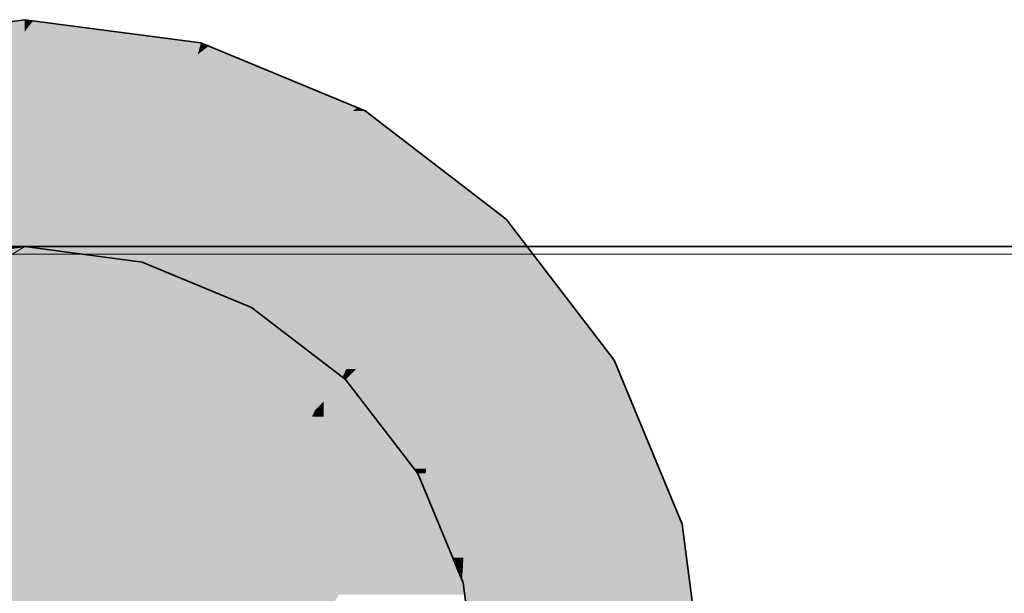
# Model space of a CAD drawing. Extents: x -350 to 540, y -53 to 541.
# Tile 398 of 569: x -105.58 to -101.24, y 120.26 to 122.79. Entities that reach past the tile are written whole.
import ezdxf
from ezdxf.lldxf.tags import DXFTag

# ---------------------------------------------------------------- set-up
doc = ezdxf.new("R2010")
doc.units = 0
doc.linetypes.add('_Hiddenline_', pattern=[3, 2, -1])
doc.layers.get('0').update_dxf_attribs({"lineweight": 35})
doc.layers.add('5_OG-SCHRAFF-FILL', color=7, linetype='Continuous', lineweight=25)
for name, color, linetype, lineweight, true_color in [('L_Auslass', 7, 'Continuous', 35, 0xababab), ('L_Auslass-Shading', 7, 'Continuous', 35, 0xababab), ('L_Aussenluft', 7, 'Continuous', 35, 0x66ff33), ('L_Aussenluft-Shading', 7, 'Continuous', 35, 0x66ff33), ('L_Fortluft', 7, 'Continuous', 35, 0x993300), ('L_Fortluft-Shading', 7, 'Continuous', 35, 0x993300)]:
    doc.layers.add(name, color=color, linetype=linetype, lineweight=lineweight, true_color=true_color)
tags = doc.linetypes.add('STRICHPUNKT2', pattern=[12.7, 6.35, -3.175, 0, -3.175]).pattern_tags.tags
tags[10:11] = [DXFTag(74, 4), DXFTag(75, 0), DXFTag(340, '0'), DXFTag(46, 0.0), DXFTag(50, 0.0), DXFTag(44, 0.0), DXFTag(45, 0.0)]
tags[8:9] = [DXFTag(74, 4), DXFTag(75, 0), DXFTag(340, '0'), DXFTag(46, 0.0), DXFTag(50, 0.0), DXFTag(44, 0.0), DXFTag(45, 0.0)]
tags[6:7] = [DXFTag(74, 4), DXFTag(75, 0), DXFTag(340, '0'), DXFTag(46, 0.0), DXFTag(50, 0.0), DXFTag(44, 0.0), DXFTag(45, 0.0)]
tags[4:5] = [DXFTag(74, 4), DXFTag(75, 0), DXFTag(340, '0'), DXFTag(46, 0.0), DXFTag(50, 0.0), DXFTag(44, 0.0), DXFTag(45, 0.0)]

# ---------------------------------------------------------------- blocks, each defined once
blk = doc.blocks.new('Shading-A06HSWI2NL', base_point=(-103.5622, 115.7878))
at = {"layer": 'L_Fortluft-Shading', "color": 28, "true_color": 0x561c00}
for points in [[(-105.4305, 120.0305), (-106.4853, 120.925), (-106.5962, 120.925)], [(-105.3195, 120.0305), (-105.4305, 120.0305), (-106.4853, 120.925)]]:
    blk.add_solid(points, dxfattribs=at)
at = {"layer": 'L_Fortluft-Shading', "color": 26, "true_color": 0x692300}
blk.add_solid([(-105.3677, 119.9823), (-105.6931, 119.9823), (-106.3707, 120.7519)], dxfattribs=at)
at = {"layer": 'L_Fortluft-Shading', "color": 26, "true_color": 0x7a2800}
blk.add_solid([(-105.509, 119.841), (-106.0266, 119.841), (-106.3374, 120.4767)], dxfattribs=at)
blk = doc.blocks.new('Shading-A06HSWIWNL', base_point=(-108.5269, 121.7878))
at = {"layer": 'L_Aussenluft-Shading', "color": 76, "true_color": 0x338119}
blk.add_solid([(-106.0798, 121.7197), (-105.6985, 121.7878), (-105.5622, 121.7878)], dxfattribs=at)
blk = doc.blocks.new('Shading-A06HSWJ4NL', base_point=(-105.5622, 122.7878))
at = {"layer": 'L_Auslass-Shading', "color": 252, "true_color": 0x909090}
for points in [[(-105.5622, 122.6856), (-106.3386, 122.6856), (-105.5622, 122.7878)], [(-105.5622, 122.6856), (-106.3386, 122.6856), (-105.5622, 122.7878)], [(-105.5622, 122.6856), (-106.3386, 122.6856), (-105.5622, 122.7878)], [(-105.5622, 122.6856), (-106.3386, 122.6856), (-105.5622, 122.7878)], [(-104.7857, 122.6856), (-105.5622, 122.6856), (-105.5622, 122.7878)], [(-104.7857, 122.6856), (-105.5622, 122.6856), (-105.5622, 122.7878)], [(-104.7857, 122.6856), (-105.5622, 122.6856), (-105.5622, 122.7878)], [(-104.7857, 122.6856), (-105.5622, 122.6856), (-105.5622, 122.7878)], [(-106.0981, 121.7878), (-105.5622, 122.6856), (-106.3386, 122.6856)], [(-106.0981, 121.7878), (-105.5622, 122.6856), (-106.3386, 122.6856)], [(-106.2718, 122.4363), (-105.5622, 122.6856), (-106.3386, 122.6856)], [(-106.0981, 121.7878), (-105.5622, 122.6856), (-106.3386, 122.6856)], [(-105.5622, 122.4363), (-106.2718, 122.4363), (-105.5622, 122.6856)], [(-105.5622, 121.7878), (-106.0981, 121.7878), (-105.5622, 122.6856)], [(-105.5622, 121.7878), (-106.0981, 121.7878), (-105.5622, 122.6856)], [(-105.5622, 121.7878), (-106.0981, 121.7878), (-105.5622, 122.6856)], [(-105.0263, 121.7878), (-105.5622, 121.7878), (-104.7857, 122.6856)], [(-105.5622, 121.7878), (-104.7857, 122.6856), (-105.5622, 122.6856)], [(-105.0263, 121.7878), (-105.5622, 121.7878), (-104.7857, 122.6856)], [(-105.5622, 121.7878), (-104.7857, 122.6856), (-105.5622, 122.6856)], [(-104.9984, 121.8918), (-105.5622, 121.8918), (-104.7857, 122.6856)], [(-105.5622, 121.8918), (-104.7857, 122.6856), (-105.5622, 122.6856)], [(-105.0263, 121.7878), (-105.5622, 121.7878), (-104.7857, 122.6856)], [(-105.5622, 121.7878), (-104.7857, 122.6856), (-105.5622, 122.6856)], [(-104.0622, 122.3859), (-104.866, 122.3859), (-104.7857, 122.6856)], [(-104.0622, 122.3859), (-104.866, 122.3859), (-104.7857, 122.6856)], [(-104.0622, 122.3859), (-104.866, 122.3859), (-104.7857, 122.6856)], [(-104.0966, 122.4001), (-104.8622, 122.4001), (-104.7857, 122.6856)], [(-105.5622, 121.8918), (-105.5622, 122.4363), (-106.2718, 122.4363)], [(-105.5622, 121.8918), (-106.1259, 121.8918), (-106.2718, 122.4363)], [(-104.9834, 121.7197), (-105.0445, 121.7197), (-104.0966, 122.4001)], [(-105.0445, 121.7197), (-104.0966, 122.4001), (-104.8622, 122.4001)], [(-104.4468, 121.7197), (-105.0445, 121.7197), (-104.0622, 122.3859)], [(-105.0445, 121.7197), (-104.0622, 122.3859), (-104.866, 122.3859)], [(-104.4468, 121.7197), (-105.0445, 121.7197), (-104.0622, 122.3859)], [(-105.0445, 121.7197), (-104.0622, 122.3859), (-104.866, 122.3859)], [(-104.4468, 121.7197), (-105.0445, 121.7197), (-104.0622, 122.3859)], [(-105.0445, 121.7197), (-104.0622, 122.3859), (-104.866, 122.3859)], [(-104.4563, 121.7032), (-105.0048, 121.7032), (-104.0622, 122.3859)], [(-105.0048, 121.7032), (-104.0622, 122.3859), (-104.1151, 122.3859)], [(-104.1249, 121.5199), (-104.5622, 121.5199), (-104.0622, 122.3859)], [(-104.1127, 121.6888), (-104.4646, 121.6888), (-104.0622, 122.3859)], [(-103.4408, 121.9091), (-104.3374, 121.9091), (-104.0622, 122.3859)], [(-103.4704, 121.9318), (-104.3243, 121.9318), (-104.0622, 122.3859)], [(-104.0622, 122.3859), (-104.1151, 122.3859), (-104.0966, 122.4001)], [(-103.4963, 121.9517), (-104.0936, 121.9517), (-104.0622, 122.3859)], [(-103.7266, 122.1284), (-104.0808, 122.1284), (-104.0622, 122.3859)], [(-103.8301, 121.9103), (-104.0966, 121.9103), (-103.7266, 122.1284)], [(-104.0966, 121.9103), (-103.7266, 122.1284), (-104.0808, 122.1284)], [(-103.6609, 122.078), (-103.7505, 122.078), (-103.7266, 122.1284)], [(-104.1446, 121.2479), (-103.6609, 122.078), (-103.7505, 122.078)], [(-103.7144, 121.6356), (-103.9187, 121.6356), (-103.6609, 122.078)], [(-103.4408, 121.9091), (-103.6813, 121.9091), (-103.6609, 122.078)], [(-103.5098, 121.8402), (-104.1017, 121.8402), (-103.4963, 121.9517)], [(-104.1017, 121.8402), (-103.4963, 121.9517), (-104.0936, 121.9517)], [(-103.4408, 121.9091), (-103.5015, 121.9091), (-103.4963, 121.9517)], [(-104.4649, 121.5199), (-104.5622, 121.5199), (-103.4704, 121.9318)], [(-104.5622, 121.5199), (-103.4704, 121.9318), (-104.3243, 121.9318)], [(-103.8301, 121.5199), (-104.5622, 121.5199), (-103.4408, 121.9091)], [(-104.5622, 121.5199), (-103.4408, 121.9091), (-104.3374, 121.9091)], [(-103.8563, 121.4937), (-104.5281, 121.4937), (-103.4408, 121.9091)], [(-104.5281, 121.4937), (-103.4408, 121.9091), (-103.5251, 121.9091)], [(-103.6863, 121.202), (-104.148, 121.202), (-103.4408, 121.9091)], [(-103.6779, 121.2264), (-104.1236, 121.2264), (-103.4408, 121.9091)], [(-104.1127, 121.6888), (-103.8301, 121.9103), (-104.0966, 121.9103)], [(-103.9353, 121.6888), (-104.1127, 121.6888), (-103.8301, 121.9103)], [(-103.231, 121.6356), (-103.7144, 121.6356), (-103.4408, 121.9091)], [(-103.7144, 121.6356), (-103.4408, 121.9091), (-103.6813, 121.9091)], [(-103.1672, 121.5525), (-103.5646, 121.5525), (-103.4408, 121.9091)], [(-103.4408, 121.9091), (-103.5251, 121.9091), (-103.4704, 121.9318)], [(-103.5098, 121.8402), (-103.3879, 121.8402), (-103.4408, 121.9091)], [(-103.5098, 121.8402), (-103.4408, 121.9091), (-103.5015, 121.9091)], [(-103.3318, 121.767), (-103.4902, 121.767), (-103.4408, 121.9091)], [(-106.0981, 121.7878), (-105.5622, 121.8918), (-106.1259, 121.8918)], [(-105.5622, 121.7878), (-106.0981, 121.7878), (-105.5622, 121.8918)], [(-105.2021, 121.7721), (-105.4424, 121.7721), (-105.5622, 121.8918)], [(-105.0445, 121.7197), (-104.9984, 121.8918), (-105.5622, 121.8918)], [(-105.4582, 121.7878), (-105.5622, 121.7878), (-105.5622, 121.8918)], [(-103.5707, 121.202), (-104.148, 121.202), (-103.5098, 121.8402)], [(-104.148, 121.202), (-103.5098, 121.8402), (-104.1017, 121.8402)], [(-103.5207, 121.7267), (-103.3008, 121.7267), (-103.5098, 121.8402)], [(-103.3008, 121.7267), (-103.5098, 121.8402), (-103.3879, 121.8402)], [(-106.0798, 121.7197), (-105.5622, 121.7878), (-106.0981, 121.7878)], [(-106.0798, 121.7197), (-105.5622, 121.7878), (-106.0981, 121.7878)], [(-106.0798, 121.7197), (-105.5622, 121.7878), (-106.0981, 121.7878)], [(-106.0798, 121.7197), (-105.5622, 121.7878), (-106.0981, 121.7878)], [(-105.0445, 121.7197), (-105.0263, 121.7878), (-105.5622, 121.7878)], [(-105.0445, 121.7197), (-105.0263, 121.7878), (-105.5622, 121.7878)], [(-105.4424, 121.7721), (-105.4582, 121.7878), (-105.5622, 121.7878)], [(-105.0445, 121.7197), (-105.0263, 121.7878), (-105.5622, 121.7878)], [(-105.0445, 121.7197), (-105.2021, 121.7721), (-105.4424, 121.7721)], [(-103.3796, 121.2656), (-103.6642, 121.2656), (-103.3318, 121.767)], [(-103.6642, 121.2656), (-103.3318, 121.767), (-103.4902, 121.767)], [(-102.9641, 121.2878), (-103.5625, 121.2878), (-103.3008, 121.7267)], [(-103.5625, 121.2878), (-103.3008, 121.7267), (-103.5207, 121.7267)], [(-102.9868, 121.3174), (-103.3747, 121.3174), (-103.3318, 121.767)], [(-104.5622, 121.5199), (-104.4468, 121.7197), (-105.0445, 121.7197)], [(-105.0048, 121.7032), (-104.9834, 121.7197), (-105.0445, 121.7197)], [(-104.5622, 121.5199), (-104.4468, 121.7197), (-105.0445, 121.7197)], [(-104.5112, 121.6082), (-104.7754, 121.6082), (-105.0445, 121.7197)], [(-104.5112, 121.6082), (-104.4468, 121.7197), (-105.0445, 121.7197)], [(-104.5622, 121.5199), (-104.4563, 121.7032), (-105.0048, 121.7032)], [(-104.148, 121.6612), (-104.4806, 121.6612), (-104.1127, 121.6888)], [(-104.4806, 121.6612), (-104.1127, 121.6888), (-104.4646, 121.6888)], [(-104.1315, 121.4292), (-104.444, 121.4292), (-104.1127, 121.6888)], [(-104.1446, 121.2479), (-103.9353, 121.6888), (-104.1127, 121.6888)], [(-104.5112, 121.6082), (-104.148, 121.6612), (-104.4806, 121.6612)], [(-104.2156, 121.6082), (-104.5112, 121.6082), (-104.148, 121.6612)], [(-104.7298, 121.5893), (-104.5112, 121.6082), (-104.7754, 121.6082)], [(-104.5622, 121.5893), (-104.7298, 121.5893), (-104.5112, 121.6082)], [(-104.541, 121.5566), (-104.6507, 121.5566), (-104.5112, 121.6082)], [(-104.3283, 121.5199), (-104.5622, 121.5199), (-104.2156, 121.6082)], [(-104.5622, 121.5199), (-104.2156, 121.6082), (-104.5112, 121.6082)], [(-103.7558, 121.202), (-104.148, 121.202), (-103.7144, 121.6356)], [(-104.1021, 121.2479), (-104.1446, 121.2479), (-103.7144, 121.6356)], [(-104.1446, 121.2479), (-103.7144, 121.6356), (-103.9187, 121.6356)], [(-102.9641, 121.2878), (-103.7476, 121.2878), (-103.231, 121.6356)], [(-103.7476, 121.2878), (-103.231, 121.6356), (-103.7144, 121.6356)], [(-104.7262, 121.5878), (-104.5622, 121.5893), (-104.7298, 121.5893)], [(-104.5662, 121.5878), (-104.7262, 121.5878), (-104.5622, 121.5893)], [(-104.6507, 121.5566), (-104.5662, 121.5878), (-104.7262, 121.5878)], [(-104.5622, 121.5199), (-104.541, 121.5566), (-104.6507, 121.5566)], [(-103.2058, 121.1483), (-103.705, 121.1483), (-103.1672, 121.5525)], [(-103.705, 121.1483), (-103.1672, 121.5525), (-103.5646, 121.5525)], [(-102.9641, 121.2878), (-103.1925, 121.2878), (-103.1672, 121.5525)], [(-104.148, 121.202), (-103.8301, 121.5199), (-104.5622, 121.5199)], [(-104.5281, 121.4937), (-104.4649, 121.5199), (-104.5622, 121.5199)], [(-104.148, 121.202), (-104.1249, 121.5199), (-104.5622, 121.5199)], [(-104.444, 121.4292), (-104.3283, 121.5199), (-104.5622, 121.5199)], [(-104.148, 121.202), (-103.8563, 121.4937), (-104.5281, 121.4937)], [(-104.2078, 121.2479), (-104.1315, 121.4292), (-104.444, 121.4292)], [(-104.1446, 121.2479), (-104.2078, 121.2479), (-104.1315, 121.4292)], [(-103.3796, 121.2656), (-102.9868, 121.3174), (-103.3747, 121.3174)], [(-102.9641, 121.2878), (-103.2111, 121.2878), (-102.9868, 121.3174)], [(-102.7658, 120.8091), (-103.7933, 120.8091), (-102.9641, 121.2878)], [(-103.7933, 120.8091), (-102.9641, 121.2878), (-103.7476, 121.2878)], [(-103.6779, 121.2264), (-103.3796, 121.2656), (-103.6642, 121.2656)], [(-103.3834, 121.2264), (-103.6779, 121.2264), (-103.3796, 121.2656)], [(-102.8126, 120.9222), (-103.5974, 120.9222), (-102.9641, 121.2878)], [(-103.5974, 120.9222), (-102.9641, 121.2878), (-103.5625, 121.2878)], [(-102.8595, 121.0352), (-103.4016, 121.0352), (-102.9641, 121.2878)], [(-103.4016, 121.0352), (-103.0025, 121.2656), (-103.3796, 121.2656)], [(-103.0025, 121.2656), (-103.3796, 121.2656), (-102.9641, 121.2878)], [(-103.3796, 121.2656), (-102.9641, 121.2878), (-103.2111, 121.2878)], [(-102.9063, 121.1483), (-103.2058, 121.1483), (-102.9641, 121.2878)], [(-103.2058, 121.1483), (-102.9641, 121.2878), (-103.1925, 121.2878)], [(-104.1615, 121.2124), (-104.1446, 121.2479), (-104.2078, 121.2479)], [(-104.1472, 121.2124), (-104.1615, 121.2124), (-104.1446, 121.2479)], [(-104.148, 121.202), (-104.1472, 121.2124), (-104.1615, 121.2124)], [(-104.148, 121.202), (-104.1021, 121.2479), (-104.1446, 121.2479)], [(-103.8627, 121.202), (-104.148, 121.202), (-103.6779, 121.2264)], [(-104.148, 121.202), (-103.6779, 121.2264), (-104.1236, 121.2264)], [(-103.6982, 121.1679), (-104.1218, 121.1679), (-103.6779, 121.2264)], [(-103.4016, 121.0352), (-103.7442, 121.0352), (-103.3834, 121.2264)], [(-103.7442, 121.0352), (-103.3834, 121.2264), (-103.6779, 121.2264)], [(-103.8301, 120.7878), (-103.6863, 121.202), (-104.148, 121.202)], [(-104.1218, 121.1679), (-103.8627, 121.202), (-104.148, 121.202)], [(-103.9332, 120.9222), (-103.5707, 121.202), (-104.148, 121.202)], [(-103.8464, 120.8091), (-103.7558, 121.202), (-104.148, 121.202)], [(-103.8301, 120.7878), (-103.6982, 121.1679), (-104.1218, 121.1679)], [(-103.5974, 120.9222), (-103.9332, 120.9222), (-103.5707, 121.202)], [(-103.7933, 120.8091), (-103.8464, 120.8091), (-103.7558, 121.202)], [(-103.8301, 120.7878), (-103.2058, 121.1483), (-103.705, 121.1483)], [(-103.2279, 120.7878), (-103.8301, 120.7878), (-103.2058, 121.1483)], [(-102.6644, 120.5643), (-103.2416, 120.5643), (-102.9063, 121.1483)], [(-103.2416, 120.5643), (-102.9063, 121.1483), (-103.2058, 121.1483)], [(-103.4168, 120.7878), (-103.8301, 120.7878), (-103.4016, 121.0352)], [(-103.8301, 120.7878), (-103.4016, 121.0352), (-103.7442, 121.0352)], [(-102.7192, 120.6966), (-103.4224, 120.6966), (-102.8595, 121.0352)], [(-103.4224, 120.6966), (-102.8595, 121.0352), (-103.4016, 121.0352)], [(-103.8301, 120.7878), (-103.5974, 120.9222), (-103.9332, 120.9222)], [(-103.6025, 120.8398), (-103.7401, 120.8398), (-103.5974, 120.9222)], [(-103.6082, 120.7213), (-103.6097, 120.7213), (-103.5974, 120.9222)], [(-102.7293, 120.721), (-103.6082, 120.721), (-102.8126, 120.9222)], [(-103.6082, 120.721), (-102.8126, 120.9222), (-103.5974, 120.9222)], [(-103.7323, 120.7878), (-103.8301, 120.7878), (-103.7401, 120.8398)], [(-103.6059, 120.7842), (-103.6025, 120.8398), (-103.7401, 120.8398)], [(-103.6059, 120.7842), (-103.7317, 120.7842), (-103.7401, 120.8398)], [(-103.8301, 120.7878), (-103.7933, 120.8091), (-103.8464, 120.8091)], [(-103.7946, 120.7878), (-103.8301, 120.7878), (-103.7933, 120.8091)], [(-103.6724, 120.4071), (-103.2279, 120.7878), (-103.8301, 120.7878)], [(-103.8137, 120.7481), (-103.4168, 120.7878), (-103.8301, 120.7878)], [(-103.6765, 120.417), (-103.7323, 120.7878), (-103.8301, 120.7878)], [(-103.7991, 120.713), (-103.7946, 120.7878), (-103.8301, 120.7878)], [(-103.4192, 120.7481), (-103.8137, 120.7481), (-103.4168, 120.7878)], [(-103.7622, 120.713), (-103.7991, 120.713), (-103.7933, 120.8091)], [(-103.7141, 120.5643), (-102.7658, 120.8091), (-103.7933, 120.8091)], [(-103.6765, 120.417), (-103.6059, 120.7842), (-103.7317, 120.7842)], [(-102.6644, 120.5643), (-103.7141, 120.5643), (-102.7658, 120.8091)], [(-103.6284, 120.417), (-103.6765, 120.417), (-103.6059, 120.7842)], [(-103.2512, 120.4071), (-103.6724, 120.4071), (-103.2279, 120.7878)], [(-103.4224, 120.6966), (-103.4192, 120.7481), (-103.8137, 120.7481)], [(-103.4224, 120.6966), (-103.7923, 120.6966), (-103.8137, 120.7481)], [(-103.6303, 120.3055), (-103.7622, 120.713), (-103.7991, 120.713)], [(-103.6511, 120.3556), (-103.4224, 120.6966), (-103.7923, 120.6966)], [(-103.4432, 120.3556), (-103.6511, 120.3556), (-103.4224, 120.6966)], [(-103.6298, 120.3158), (-103.6346, 120.3158), (-103.6082, 120.721)], [(-103.6346, 120.3158), (-103.6082, 120.721), (-103.6098, 120.721)], [(-102.6786, 120.5987), (-103.6147, 120.5987), (-103.6082, 120.721)], [(-103.6082, 120.721), (-103.6098, 120.721), (-103.6097, 120.7213)], [(-103.6082, 120.721), (-103.6082, 120.7213), (-103.6097, 120.7213)], [(-102.6786, 120.5987), (-102.7293, 120.721), (-103.6082, 120.721)], [(-102.6786, 120.5987), (-103.4284, 120.5987), (-103.4224, 120.6966)], [(-102.6786, 120.5987), (-102.7192, 120.6966), (-103.4224, 120.6966)], [(-102.6644, 120.5643), (-103.6165, 120.5643), (-102.6786, 120.5987)], [(-103.6165, 120.5643), (-102.6786, 120.5987), (-103.6147, 120.5987)], [(-102.6644, 120.5643), (-103.4305, 120.5643), (-102.6786, 120.5987)], [(-103.4305, 120.5643), (-102.6786, 120.5987), (-103.4284, 120.5987)], [(-103.6303, 120.3055), (-102.6644, 120.5643), (-103.7141, 120.5643)], [(-103.6303, 120.3055), (-102.6303, 120.3055), (-102.6644, 120.5643)], [(-103.6303, 120.3055), (-102.6644, 120.5643), (-103.6165, 120.5643)], [(-103.6303, 120.3055), (-102.6303, 120.3055), (-102.6644, 120.5643)], [(-103.4432, 120.3556), (-102.6369, 120.3556), (-102.6644, 120.5643)], [(-103.4432, 120.3556), (-102.6644, 120.5643), (-103.4305, 120.5643)], [(-103.2512, 120.4071), (-102.6644, 120.5643), (-103.2416, 120.5643)], [(-103.2512, 120.4071), (-102.6437, 120.4071), (-102.6644, 120.5643)], [(-103.63, 120.3902), (-103.6284, 120.417), (-103.6765, 120.417)], [(-103.63, 120.3902), (-103.6654, 120.3902), (-103.6765, 120.417)], [(-103.6303, 120.3055), (-103.2512, 120.4071), (-103.6724, 120.4071)], [(-103.6634, 120.3853), (-103.63, 120.3902), (-103.6654, 120.3902)], [(-103.6303, 120.3853), (-103.6634, 120.3853), (-103.63, 120.3902)], [(-103.6437, 120.3378), (-103.6303, 120.3853), (-103.6634, 120.3853)], [(-103.6332, 120.3378), (-103.6437, 120.3378), (-103.6303, 120.3853)], [(-103.6303, 120.3055), (-103.2533, 120.3055), (-103.2512, 120.4071)], [(-103.2643, 119.7878), (-102.5622, 119.7878), (-103.2512, 120.4071)], [(-102.5622, 119.7878), (-103.2512, 120.4071), (-102.6437, 120.4071)], [(-103.6303, 120.3055), (-103.4432, 120.3556), (-103.6511, 120.3556)], [(-103.6346, 120.3158), (-103.6332, 120.3378), (-103.6437, 120.3378)], [(-103.4443, 120.3055), (-103.6303, 120.3055), (-103.4432, 120.3556)], [(-103.4552, 119.7878), (-102.5622, 119.7878), (-103.4432, 120.3556)], [(-102.5622, 119.7878), (-103.4432, 120.3556), (-102.6369, 120.3556)], [(-103.6303, 120.3055), (-103.6298, 120.3158), (-103.6346, 120.3158)], [(-103.5622, 119.7878), (-103.2643, 119.7878), (-103.6303, 120.3055)], [(-103.2643, 119.7878), (-103.6303, 120.3055), (-103.2533, 120.3055)], [(-103.6247, 120.2628), (-103.4443, 120.3055), (-103.6303, 120.3055)], [(-103.5622, 119.7878), (-102.5622, 119.7878), (-103.6303, 120.3055)], [(-102.5622, 119.7878), (-103.6303, 120.3055), (-102.6303, 120.3055)], [(-103.5622, 119.7878), (-102.5622, 119.7878), (-103.6303, 120.3055)], [(-102.5622, 119.7878), (-103.6303, 120.3055), (-102.6303, 120.3055)], [(-103.4452, 120.2628), (-103.6247, 120.2628), (-103.4443, 120.3055)], [(-103.4468, 120.1891), (-103.4452, 120.2628), (-103.6247, 120.2628)], [(-103.615, 120.1891), (-103.4468, 120.1891), (-103.6247, 120.2628)]]:
    blk.add_solid(points, dxfattribs=at)
at = {"layer": 'L_Auslass-Shading', "color": 253, "true_color": 0xababab}
for points in [[(-105.5622, 122.7349), (-105.9645, 122.7349), (-105.5622, 122.7878)], [(-105.5253, 122.783), (-105.5622, 122.783), (-105.5622, 122.7878)], [(-105.2902, 122.7349), (-105.5622, 122.7349), (-105.5253, 122.783)], [(-105.5622, 122.7349), (-105.5253, 122.783), (-105.5622, 122.783)], [(-104.7857, 122.6856), (-105.0494, 122.6856), (-105.5253, 122.783)], [(-106.3017, 122.6905), (-105.5622, 122.7349), (-105.9645, 122.7349)], [(-105.5962, 122.6905), (-106.3017, 122.6905), (-105.5622, 122.7349)], [(-105.5622, 122.0492), (-106.0883, 122.0492), (-105.5622, 122.7349)], [(-104.7994, 122.6344), (-105.5622, 122.6344), (-105.2902, 122.7349)], [(-105.5622, 122.6344), (-105.2902, 122.7349), (-105.5622, 122.7349)], [(-104.7994, 122.6344), (-104.7857, 122.6856), (-105.0494, 122.6856)], [(-104.7513, 122.6714), (-104.7895, 122.6714), (-104.7857, 122.6856)], [(-104.7202, 122.6344), (-104.7994, 122.6344), (-104.7513, 122.6714)], [(-104.7994, 122.6344), (-104.7513, 122.6714), (-104.7895, 122.6714)], [(-104.2443, 122.4614), (-104.5742, 122.4614), (-104.7513, 122.6714)], [(-104.9562, 122.0492), (-105.5622, 122.0492), (-104.7994, 122.6344)], [(-105.5622, 122.0492), (-104.7994, 122.6344), (-105.5622, 122.6344)], [(-104.3726, 122.2224), (-104.9098, 122.2224), (-104.7202, 122.6344)], [(-104.9098, 122.2224), (-104.7202, 122.6344), (-104.7994, 122.6344)], [(-104.4174, 122.2756), (-104.2443, 122.4614), (-104.5742, 122.4614)], [(-104.2443, 122.2756), (-104.4174, 122.2756), (-104.2443, 122.4614)], [(-104.0622, 122.3859), (-104.2443, 122.3859), (-104.2443, 122.4614)], [(-104.2443, 122.0704), (-104.0622, 122.3859), (-104.2443, 122.3859)], [(-103.8255, 122.2043), (-104.167, 122.2043), (-104.0622, 122.3859)], [(-104.3726, 122.2224), (-104.2443, 122.2756), (-104.4174, 122.2756)], [(-104.2443, 122.2224), (-104.3726, 122.2224), (-104.2443, 122.2756)], [(-104.9769, 121.9721), (-104.3726, 122.2224), (-104.9098, 122.2224)], [(-104.294, 122.1293), (-104.5974, 122.1293), (-104.3726, 122.2224)], [(-104.2443, 122.0704), (-104.2443, 122.2224), (-104.3726, 122.2224)], [(-103.8765, 122.0704), (-104.2443, 122.0704), (-103.8255, 122.2043)], [(-104.2443, 122.0704), (-103.8255, 122.2043), (-104.167, 122.2043)], [(-103.8255, 121.5245), (-104.0846, 121.5245), (-103.8255, 122.2043)], [(-103.4408, 121.9091), (-103.8255, 121.9091), (-103.8255, 122.2043)], [(-104.5974, 121.9721), (-104.9769, 121.9721), (-104.5974, 122.1293)], [(-104.2443, 122.0704), (-104.5974, 122.0704), (-104.294, 122.1293)], [(-104.5974, 122.0704), (-104.294, 122.1293), (-104.5974, 122.1293)], [(-105.6626, 121.9721), (-106.1474, 121.9721), (-105.5622, 122.0492)], [(-106.1474, 121.9721), (-105.5622, 122.0492), (-106.0883, 122.0492)], [(-105.5622, 121.7297), (-105.9785, 121.7297), (-105.5622, 122.0492)], [(-104.9769, 121.9721), (-105.5622, 121.9721), (-104.9562, 122.0492)], [(-105.5622, 121.9721), (-104.9562, 122.0492), (-105.5622, 122.0492)], [(-104.2443, 121.4588), (-104.5974, 121.4588), (-104.2443, 122.0704)], [(-104.5974, 121.4588), (-104.2443, 122.0704), (-104.5974, 122.0704)], [(-104.2443, 121.1057), (-103.8765, 122.0704), (-104.2443, 122.0704)], [(-105.0418, 121.7297), (-105.5622, 121.7297), (-104.9769, 121.9721)], [(-105.5622, 121.7297), (-104.9769, 121.9721), (-105.5622, 121.9721)], [(-104.5974, 121.7244), (-105.0433, 121.7244), (-104.5974, 121.9721)], [(-105.0433, 121.7244), (-104.5974, 121.9721), (-104.9769, 121.9721)], [(-103.1457, 121.5245), (-103.8255, 121.5245), (-103.4408, 121.9091)], [(-103.8255, 121.5245), (-103.4408, 121.9091), (-103.8255, 121.9091)], [(-105.7219, 121.6635), (-106.0648, 121.6635), (-105.5622, 121.7297)], [(-106.0648, 121.6635), (-105.5622, 121.7297), (-105.9785, 121.7297)], [(-105.5622, 121.5974), (-105.8816, 121.5974), (-105.5622, 121.7297)], [(-105.0596, 121.6635), (-105.5622, 121.6635), (-105.0418, 121.7297)], [(-105.5622, 121.6635), (-105.0418, 121.7297), (-105.5622, 121.7297)], [(-105.0596, 121.6635), (-104.5974, 121.7244), (-105.0433, 121.7244)], [(-104.9114, 121.6635), (-105.0596, 121.6635), (-104.9114, 121.683)], [(-104.5974, 121.683), (-104.9114, 121.683), (-104.5974, 121.7244)], [(-104.5974, 121.4601), (-104.9114, 121.4601), (-104.5974, 121.683)], [(-104.9114, 121.4601), (-104.5974, 121.683), (-104.9114, 121.683)], [(-105.0773, 121.5974), (-105.5622, 121.5974), (-105.0596, 121.6635)], [(-105.5622, 121.5974), (-105.0596, 121.6635), (-105.5622, 121.6635)], [(-104.9114, 121.5357), (-105.0938, 121.5357), (-104.9114, 121.6635)], [(-105.0938, 121.5357), (-104.9114, 121.6635), (-105.0596, 121.6635)], [(-105.5622, 121.5357), (-106.0305, 121.5357), (-105.5622, 121.5974)], [(-106.0305, 121.5357), (-105.5622, 121.5974), (-105.8816, 121.5974)], [(-105.2091, 121.5509), (-105.5622, 121.5509), (-105.5622, 121.5974)], [(-105.0938, 121.5357), (-105.0773, 121.5974), (-105.5622, 121.5974)], [(-105.5622, 119.7878), (-105.5622, 121.5357), (-106.0305, 121.5357)], [(-105.2091, 121.1057), (-105.5622, 121.1057), (-105.2091, 121.5509)], [(-105.5622, 121.1057), (-105.2091, 121.5509), (-105.5622, 121.5509)], [(-105.0938, 121.5357), (-105.2091, 121.5357), (-105.2091, 121.5509)], [(-105.1374, 121.1057), (-105.2091, 121.1057), (-105.0938, 121.5357)], [(-105.2091, 121.1057), (-105.0938, 121.5357), (-105.2091, 121.5357)], [(-104.9114, 121.4601), (-105.1015, 121.4601), (-105.0938, 121.5357)], [(-104.9114, 121.5117), (-105.0358, 121.5117), (-105.0938, 121.5357)], [(-104.9114, 121.5117), (-104.9114, 121.5357), (-105.0938, 121.5357)], [(-104.9114, 121.4601), (-104.9114, 121.5117), (-105.0358, 121.5117)], [(-103.8255, 121.1057), (-104.2443, 121.1057), (-103.8255, 121.5245)], [(-104.2443, 121.1057), (-103.8255, 121.5245), (-104.0846, 121.5245)], [(-102.9641, 121.2878), (-103.8255, 121.2878), (-103.1457, 121.5245)], [(-103.8255, 121.2878), (-103.1457, 121.5245), (-103.8255, 121.5245)], [(-104.9114, 120.915), (-105.1568, 120.915), (-104.9114, 121.4601)], [(-105.1568, 120.915), (-104.9114, 121.4601), (-105.1015, 121.4601)], [(-104.6574, 121.3549), (-104.9114, 121.3549), (-104.9114, 121.4601)], [(-104.5974, 121.4588), (-104.9081, 121.4588), (-104.9114, 121.4601)], [(-104.5974, 121.4588), (-104.5974, 121.4601), (-104.9114, 121.4601)], [(-104.6574, 121.3549), (-104.5974, 121.4588), (-104.9081, 121.4588)], [(-104.5974, 121.3549), (-104.6574, 121.3549), (-104.5974, 121.4588)], [(-104.4769, 121.3089), (-104.5974, 121.3089), (-104.5974, 121.4588)], [(-104.3135, 121.1057), (-104.2443, 121.4588), (-104.5974, 121.4588)], [(-104.2443, 121.1057), (-104.3135, 121.1057), (-104.2443, 121.4588)], [(-105.5622, 119.7878), (-105.9821, 121.3549), (-106.4669, 121.3549)], [(-104.7793, 120.915), (-104.9114, 120.915), (-104.6574, 121.3549)], [(-104.9114, 120.915), (-104.6574, 121.3549), (-104.9114, 121.3549)], [(-104.5974, 121.3301), (-104.6643, 121.3301), (-104.6574, 121.3549)], [(-104.5974, 121.3301), (-104.5974, 121.3549), (-104.6574, 121.3549)], [(-104.5974, 120.7525), (-104.8244, 120.7525), (-104.5974, 121.3301)], [(-104.8244, 120.7525), (-104.5974, 121.3301), (-104.6643, 121.3301)], [(-104.2826, 121.0674), (-104.5974, 121.0674), (-104.5974, 121.3089)], [(-104.2826, 121.0674), (-104.4769, 121.3089), (-104.5974, 121.3089)], [(-102.7581, 120.7905), (-103.8255, 120.7905), (-102.9641, 121.2878)], [(-103.8255, 120.7905), (-102.9641, 121.2878), (-103.8255, 121.2878)], [(-105.5622, 119.7878), (-105.2091, 121.1057), (-105.5622, 121.1057)], [(-105.2091, 120.3994), (-105.3983, 120.3994), (-105.2091, 121.1057)], [(-105.2091, 120.3994), (-105.1374, 121.1057), (-105.2091, 121.1057)], [(-104.2826, 121.0674), (-104.2443, 121.1057), (-104.3135, 121.1057)], [(-104.2443, 121.0674), (-104.2826, 121.0674), (-104.2443, 121.1057)], [(-104.1733, 121.038), (-104.2443, 121.038), (-104.2443, 121.1057)], [(-103.9138, 120.7905), (-103.8255, 121.1057), (-104.2443, 121.1057)], [(-103.8255, 120.7905), (-103.9138, 120.7905), (-103.8255, 121.1057)], [(-105.5622, 119.7878), (-106.3009, 121.0674), (-106.8417, 121.0674)], [(-104.4198, 120.7525), (-104.5974, 120.7525), (-104.2826, 121.0674)], [(-104.5974, 120.7525), (-104.2826, 121.0674), (-104.5974, 121.0674)], [(-104.2443, 120.5487), (-104.5086, 120.5487), (-104.2443, 121.038)], [(-104.5086, 120.5487), (-104.2443, 121.038), (-104.2955, 121.038)], [(-104.2443, 121.038), (-104.2955, 121.038), (-104.2826, 121.0674)], [(-104.2443, 121.038), (-104.2443, 121.0674), (-104.2826, 121.0674)], [(-103.8805, 120.7588), (-104.2443, 120.7588), (-104.2443, 121.038)], [(-103.8805, 120.7588), (-104.1733, 121.038), (-104.2443, 121.038)], [(-105.2091, 120.3994), (-104.9114, 120.915), (-105.1568, 120.915)], [(-104.9114, 120.4386), (-105.1864, 120.4386), (-104.9114, 120.915)], [(-104.9114, 120.4386), (-104.7793, 120.915), (-104.9114, 120.915)], [(-103.8805, 120.7588), (-103.8255, 120.7905), (-103.9138, 120.7905)], [(-103.8255, 120.7588), (-103.8805, 120.7588), (-103.8255, 120.7905)], [(-102.7275, 120.7166), (-103.8255, 120.7166), (-102.7581, 120.7905)], [(-103.8255, 120.7166), (-102.7581, 120.7905), (-103.8255, 120.7905)], [(-104.5974, 120.4386), (-104.9114, 120.4386), (-104.5974, 120.7525)], [(-104.9114, 120.4386), (-104.5974, 120.7525), (-104.8244, 120.7525)], [(-104.5974, 120.3448), (-104.4198, 120.7525), (-104.5974, 120.7525)], [(-104.0042, 120.5487), (-104.2443, 120.5487), (-103.8805, 120.7588)], [(-104.2443, 120.5487), (-103.8805, 120.7588), (-104.2443, 120.7588)], [(-103.8255, 120.7166), (-103.9053, 120.7166), (-103.8805, 120.7588)], [(-103.8255, 120.7166), (-103.8255, 120.7588), (-103.8805, 120.7588)], [(-105.5622, 119.7878), (-106.4669, 120.6926), (-107.1293, 120.6926)], [(-103.8255, 120.2532), (-104.1782, 120.2532), (-103.8255, 120.7166)], [(-104.1782, 120.2532), (-103.8255, 120.7166), (-103.9053, 120.7166)], [(-103.3779, 120.3731), (-103.8255, 120.3731), (-103.8255, 120.7166)], [(-102.6644, 120.5643), (-103.627, 120.5643), (-103.8255, 120.7166)], [(-102.6644, 120.5643), (-102.7275, 120.7166), (-103.8255, 120.7166)], [(-103.3779, 120.3731), (-102.6644, 120.5643), (-103.627, 120.5643)], [(-103.3779, 120.3731), (-102.6392, 120.3731), (-102.6644, 120.5643)], [(-104.2443, 120.3448), (-104.5974, 120.3448), (-104.2443, 120.5487)], [(-104.5974, 120.3448), (-104.2443, 120.5487), (-104.5086, 120.5487)], [(-104.2443, 120.1409), (-104.0042, 120.5487), (-104.2443, 120.5487)], [(-104.9506, 120.3994), (-105.2091, 120.3994), (-104.9114, 120.4386)], [(-105.2091, 120.3994), (-104.9114, 120.4386), (-105.1864, 120.4386)], [(-104.9114, 120.1636), (-105.1864, 120.1636), (-104.9114, 120.4386)], [(-104.5974, 120.3448), (-104.9114, 120.3448), (-104.5974, 120.4386)], [(-104.9114, 120.3448), (-104.5974, 120.4386), (-104.9114, 120.4386)], [(-105.5622, 119.7878), (-105.2091, 120.3994), (-105.3983, 120.3994)], [(-105.2091, 120.1409), (-105.3583, 120.1409), (-105.2091, 120.3994)], [(-105.2091, 120.1409), (-104.9506, 120.3994), (-105.2091, 120.3994)], [(-104.5974, 120.1636), (-104.9114, 120.1636), (-104.5974, 120.3448)], [(-104.9114, 120.1636), (-104.5974, 120.3448), (-104.9114, 120.3448)], [(-104.2443, 120.1409), (-104.5974, 120.1409), (-104.2443, 120.3448)], [(-104.5974, 120.1409), (-104.2443, 120.3448), (-104.5974, 120.3448)], [(-103.8255, 120.2532), (-103.2216, 120.2532), (-103.3779, 120.3731)], [(-103.8255, 120.2532), (-103.3779, 120.3731), (-103.8255, 120.3731)], [(-102.6151, 119.7878), (-102.5622, 119.7878), (-103.3779, 120.3731)], [(-102.5622, 119.7878), (-103.3779, 120.3731), (-102.6392, 120.3731)]]:
    blk.add_solid(points, dxfattribs=at)
blk = doc.blocks.new('Referenz-A06HSWJKNL', base_point=(-324.9507, -4.1032))
at = {"layer": '5_OG-SCHRAFF-FILL', "color": 0, "lineweight": 13}
blk.add_line((-230.8436, 121.7543), (-80.4524, 121.7543), dxfattribs=at)
blk = doc.blocks.new('Bogen-A06HSWK8NL', base_point=(-109.5622, 117.7878))
at = {"color": 0, "linetype": 'ByBlock', "lineweight": -2, "ltscale": 0.35}
for p, q in [((-106.0798, 121.7197), (-105.5622, 121.7878)), ((-105.6985, 121.7878), (-105.5622, 121.7878)), ((-105.5622, 121.7878), (-105.0445, 121.7197)), ((-105.0445, 121.7197), (-104.5622, 121.5199)), ((-104.5622, 121.5199), (-104.148, 121.202)), ((-104.148, 121.202), (-103.8301, 120.7878)), ((-103.8301, 120.7878), (-103.6303, 120.3055)), ((-103.6303, 120.3055), (-103.5622, 119.7878))]:
    blk.add_line(p, q, dxfattribs=at)
blk = doc.blocks.new('Lamellenhut-A06HSWKCNL', base_point=(-108.5622, 116.7878))
at = {"color": 0, "linetype": 'ByBlock', "lineweight": -2, "ltscale": 0.35}
for p, q in [((-106.3386, 122.6856), (-105.5622, 122.7878)), ((-105.5622, 122.7878), (-104.7857, 122.6856)), ((-104.7857, 122.6856), (-104.0622, 122.3859)), ((-104.0622, 122.3859), (-103.4408, 121.9091)), ((-103.4408, 121.9091), (-102.9641, 121.2878)), ((-106.0798, 121.7197), (-105.5622, 121.7878)), ((-105.5622, 121.7878), (-105.0445, 121.7197)), ((-105.0445, 121.7197), (-104.5622, 121.5199)), ((-104.5622, 121.5199), (-104.148, 121.202)), ((-102.9641, 121.2878), (-102.6644, 120.5643)), ((-104.148, 121.202), (-103.8301, 120.7878)), ((-103.8301, 120.7878), (-103.6303, 120.3055)), ((-102.6644, 120.5643), (-102.5622, 119.7878)), ((-103.6303, 120.3055), (-103.5622, 119.7878))]:
    blk.add_line(p, q, dxfattribs=at)
at = {"color": 0, "linetype": '_Hiddenline_', "lineweight": 18}
blk.add_line((-106.0399, 121.4974), (-105.5622, 121.7878), dxfattribs=at)
blk = doc.blocks.new('Wickelfalzrohr-A06HSWTGNL', base_point=(-107.5622, 117.7878))
at = {"color": 0, "linetype": 'ByBlock', "lineweight": -2, "ltscale": 0.35}
for p, q in [((-105.5622, 121.7878), (-106.0798, 121.7197)), ((-105.0445, 121.7197), (-105.5622, 121.7878)), ((-106.0798, 121.7197), (-106.5622, 121.5199)), ((-104.5622, 121.5199), (-105.0445, 121.7197)), ((-106.5622, 121.5199), (-106.9764, 121.202)), ((-104.148, 121.202), (-104.5622, 121.5199)), ((-106.9764, 121.202), (-107.2942, 120.7878)), ((-103.8301, 120.7878), (-104.148, 121.202)), ((-107.2942, 120.7878), (-107.494, 120.3055)), ((-103.6303, 120.3055), (-103.8301, 120.7878)), ((-107.494, 120.3055), (-107.5622, 119.7878)), ((-103.5622, 119.7878), (-103.6303, 120.3055)), ((-107.5622, 119.7878), (-107.494, 119.2702)), ((-103.6303, 119.2702), (-103.5622, 119.7878)), ((-107.494, 119.2702), (-107.2942, 118.7878)), ((-103.8301, 118.7878), (-103.6303, 119.2702)), ((-107.2942, 118.7878), (-106.9764, 118.3736)), ((-104.148, 118.3736), (-103.8301, 118.7878)), ((-106.9764, 118.3736), (-106.5622, 118.0558)), ((-104.5622, 118.0558), (-104.148, 118.3736)), ((-106.5622, 118.0558), (-106.0798, 117.856)), ((-105.0445, 117.856), (-104.5622, 118.0558)), ((-106.0798, 117.856), (-105.5622, 117.7878)), ((-105.5622, 117.7878), (-105.0445, 117.856))]:
    blk.add_line(p, q, dxfattribs=at)
at = {"color": 0, "linetype": '_Hiddenline_', "lineweight": 18}
for p, q in [((-106.0399, 121.4974), (-105.5622, 121.7878)), ((-106.4285, 121.0955), (-106.0399, 121.4974)), ((-106.7026, 120.6082), (-106.4285, 121.0955)), ((-106.8442, 120.0674), (-106.7026, 120.6082)), ((-106.8442, 119.5083), (-106.8442, 120.0674)), ((-106.7026, 118.9674), (-106.8442, 119.5083)), ((-106.4285, 118.4802), (-106.7026, 118.9674)), ((-106.0399, 118.0782), (-106.4285, 118.4802)), ((-105.5622, 117.7878), (-106.0399, 118.0782))]:
    blk.add_line(p, q, dxfattribs=at)
at = {"color": 0, "linetype": 'STRICHPUNKT2', "lineweight": 5, "ltscale": 0.13}
blk.add_line((-105.5622, 119.7878), (-105.5622, 119.7878), dxfattribs=at)
blk = doc.blocks.new('Maß-A06HSWTKNL', base_point=(-109.5622, 121.7878))
at = {"color": 0, "linetype": 'ByBlock', "lineweight": -2, "ltscale": 0.35}
blk.add_line((-97.991, 121.7878), (-109.5622, 121.7878), dxfattribs=at)
blk = doc.blocks.new('Wickelfalzrohr-A06HSWTSNL', base_point=(-107.5622, 117.7878))
at = {"color": 0, "linetype": 'ByBlock', "lineweight": -2, "ltscale": 0.35}
for p, q in [((-105.5622, 121.7878), (-106.0798, 121.7197)), ((-105.0445, 121.7197), (-105.5622, 121.7878)), ((-106.0798, 121.7197), (-106.5622, 121.5199)), ((-104.5622, 121.5199), (-105.0445, 121.7197)), ((-106.5622, 121.5199), (-106.9764, 121.202)), ((-104.148, 121.202), (-104.5622, 121.5199)), ((-106.9764, 121.202), (-107.2942, 120.7878)), ((-103.8301, 120.7878), (-104.148, 121.202)), ((-107.2942, 120.7878), (-107.494, 120.3055)), ((-103.6303, 120.3055), (-103.8301, 120.7878)), ((-107.494, 120.3055), (-107.5622, 119.7878)), ((-103.5622, 119.7878), (-103.6303, 120.3055)), ((-107.5622, 119.7878), (-107.494, 119.2702)), ((-103.6303, 119.2702), (-103.5622, 119.7878)), ((-107.494, 119.2702), (-107.2942, 118.7878)), ((-103.8301, 118.7878), (-103.6303, 119.2702)), ((-107.2942, 118.7878), (-106.9764, 118.3736)), ((-104.148, 118.3736), (-103.8301, 118.7878)), ((-106.9764, 118.3736), (-106.5622, 118.0558)), ((-104.5622, 118.0558), (-104.148, 118.3736)), ((-106.5622, 118.0558), (-106.0798, 117.856)), ((-105.0445, 117.856), (-104.5622, 118.0558)), ((-106.0798, 117.856), (-105.5622, 117.7878)), ((-105.5622, 117.7878), (-105.0445, 117.856))]:
    blk.add_line(p, q, dxfattribs=at)
at = {"color": 0, "linetype": '_Hiddenline_', "lineweight": 18}
for p, q in [((-106.0399, 121.4974), (-105.5622, 121.7878)), ((-106.4285, 121.0955), (-106.0399, 121.4974)), ((-106.7026, 120.6082), (-106.4285, 121.0955)), ((-106.8442, 120.0674), (-106.7026, 120.6082)), ((-106.8442, 119.5083), (-106.8442, 120.0674)), ((-106.7026, 118.9674), (-106.8442, 119.5083)), ((-106.4285, 118.4802), (-106.7026, 118.9674)), ((-106.0399, 118.0782), (-106.4285, 118.4802)), ((-105.5622, 117.7878), (-106.0399, 118.0782))]:
    blk.add_line(p, q, dxfattribs=at)
at = {"color": 0, "linetype": 'STRICHPUNKT2', "lineweight": 5, "ltscale": 0.13}
blk.add_line((-105.5622, 119.7878), (-105.5622, 119.7878), dxfattribs=at)

msp = doc.modelspace()

# ---------------------------------------------------------------- block references
at = {"color": 251, "lineweight": 25, "ltscale": 0.25, "true_color": 0x585858}
msp.add_blockref('Referenz-A06HSWJKNL', (-324.9507, -4.1032), dxfattribs=at)
at = {"ltscale": 0.35}
msp.add_blockref('Maß-A06HSWTKNL', (-109.5622, 121.7878), dxfattribs=at)
at = {"layer": 'L_Auslass'}
msp.add_blockref('Shading-A06HSWJ4NL', (-105.5622, 122.7878), dxfattribs=at)
at = {"layer": 'L_Auslass', "ltscale": 0.35}
msp.add_blockref('Lamellenhut-A06HSWKCNL', (-108.5622, 116.7878), dxfattribs=at)
at = {"layer": 'L_Aussenluft'}
msp.add_blockref('Shading-A06HSWIWNL', (-108.5269, 121.7878), dxfattribs=at)
at = {"layer": 'L_Aussenluft', "ltscale": 0.35}
for name, p in [('Bogen-A06HSWK8NL', (-109.5622, 117.7878)), ('Wickelfalzrohr-A06HSWTGNL', (-107.5622, 117.7878)), ('Wickelfalzrohr-A06HSWTSNL', (-107.5622, 117.7878))]:
    msp.add_blockref(name, p, dxfattribs=at)
at = {"layer": 'L_Fortluft'}
msp.add_blockref('Shading-A06HSWI2NL', (-103.5622, 115.7878), dxfattribs=at)

doc.saveas('drawing.dxf')
